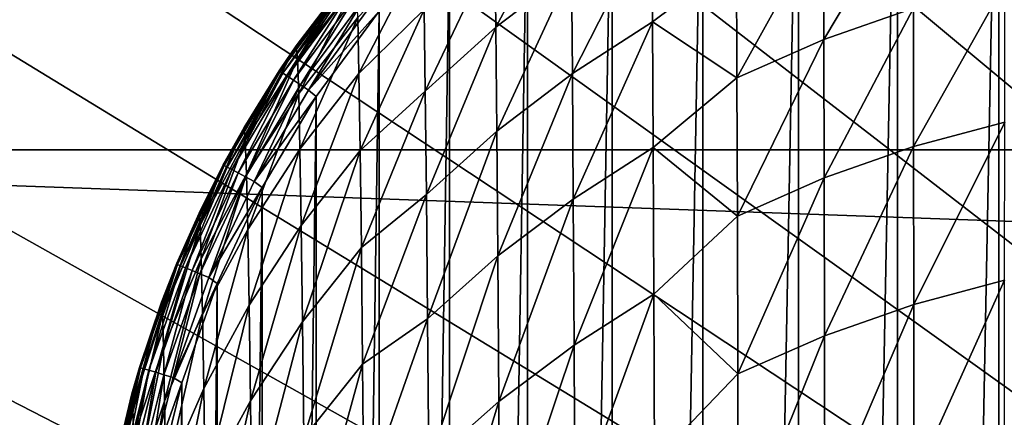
# Model space of a CAD drawing. Header units: metres. Extents: x -22 to 72, y -237 to 23.
# Tile 260 of 363: x -15.97 to -11.6, y 8.16 to 9.93. Entities that reach past the tile are written whole.
import ezdxf

# ---------------------------------------------------------------- set-up
doc = ezdxf.new("R2010")
doc.units = ezdxf.units.M
doc.layers.add('solid_509588_MEDIA_SW0001', color=7, linetype='CONTINUOUS')

msp = doc.modelspace()

# ---------------------------------------------------------------- linework, layer by layer
at = {"layer": 'solid_509588_MEDIA_SW0001'}
for points in [[(-11.438926, 17.289955, 132.530869), (-12.062758, 16.860647, 132.530869), (0, 0, 132.892746)], [(-12.062758, 16.860647, 132.530869), (-12.670495, 16.408842, 132.530869), (0, 0, 132.892746)], [(-12.670495, 16.408842, 132.530869), (-13.261327, 15.935143, 132.530869), (0, 0, 132.892746)], [(-13.261327, 15.935143, 132.530869), (-13.834463, 15.440181, 132.530869), (0, 0, 132.892746)], [(-13.834463, 15.440181, 132.530869), (-14.389139, 14.924617, 132.530869), (0, 0, 132.892746)], [(-14.389139, 14.924617, 132.530869), (-14.924617, 14.38914, 132.530869), (0, 0, 132.892746)], [(-14.924617, 14.38914, 132.530869), (-15.440181, 13.834463, 132.530869), (0, 0, 132.892746)], [(-15.440181, 13.834463, 132.530869), (-15.935143, 13.261327, 132.530869), (0, 0, 132.892746)], [(-15.935143, 13.261327, 132.530869), (-16.408842, 12.670496, 132.530869), (0, 0, 132.892746)], [(-16.408842, 12.670496, 132.530869), (-16.860647, 12.062758, 132.530869), (0, 0, 132.892746)], [(-16.860647, 12.062758, 132.530869), (-17.289955, 11.438926, 132.530869), (0, 0, 132.892746)], [(-11.621344, 11.63256, 132.943756), (-11.167549, 11.703291, 132.943756), (-11.621341, -11.63256, 132.943756)], [(-11.167549, 11.703291, 132.943756), (-11.167549, -11.703291, 132.943756), (-11.621341, -11.63256, 132.943756)], [(-12.071432, 11.517201, 132.943756), (-11.621344, 11.63256, 132.943756), (-12.071428, -11.517202, 132.943756)], [(-11.621344, 11.63256, 132.943756), (-11.621341, -11.63256, 132.943756), (-12.071428, -11.517202, 132.943756)], [(-12.511853, 11.357361, 132.943756), (-12.071432, 11.517201, 132.943756), (-12.511848, -11.357363, 132.943756)], [(-12.071432, 11.517201, 132.943756), (-12.071428, -11.517202, 132.943756), (-12.511848, -11.357363, 132.943756)], [(-17.289955, 11.438926, 132.530869), (-17.696192, 10.79983, 132.530869), (0, 0, 132.892746)], [(-12.936608, 11.154256, 132.943756), (-12.511853, 11.357361, 132.943756), (-12.936604, -11.154259, 132.943756)], [(-12.511853, 11.357361, 132.943756), (-12.511848, -11.357363, 132.943756), (-12.936604, -11.154259, 132.943756)], [(-13.339944, 10.910164, 132.943756), (-12.936608, 11.154256, 132.943756), (-13.339938, -10.910168, 132.943756)], [(-12.936608, 11.154256, 132.943756), (-12.936604, -11.154259, 132.943756), (-13.339938, -10.910168, 132.943756)], [(-13.71664, 10.628303, 132.943756), (-13.339944, 10.910164, 132.943756), (-13.716635, -10.628305, 132.943756)], [(-13.339944, 10.910164, 132.943756), (-13.339938, -10.910168, 132.943756), (-13.716635, -10.628305, 132.943756)], [(-20.466829, 9.346505), (-19.747696, 10.783265), (20.466829, 9.346505)], [(-19.747696, 10.783265), (19.747696, 10.783265), (20.466829, 9.346505)], [(-17.696192, 10.79983, 132.530869), (-18.078817, 10.146324, 132.530869), (0, 0, 132.892746)], [(-14.063032, 10.311823, 132.943756), (-13.71664, 10.628303, 132.943756), (-14.063028, -10.311828, 132.943756)], [(-13.71664, 10.628303, 132.943756), (-13.716635, -10.628305, 132.943756), (-14.063028, -10.311828, 132.943756)], [(-13.524616, 10.515895, 251.899384), (-13.861914, 10.257345, 251.897125), (-13.857265, 9.891833, 253.988663)], [(-13.520653, 10.148759, 253.990555), (-13.524616, 10.515895, 251.899384), (-13.857265, 9.891833, 253.988663)], [(-12.001184, 10.503609, 255.66774), (-12.399817, 10.365022, 255.68663), (-12.398428, 9.837395, 257.665436)], [(-12.000506, 9.976502, 257.647034), (-12.001184, 10.503609, 255.66774), (-12.398428, 9.837395, 257.665436)], [(-13.16385, 10.379659, 253.977753), (-13.520653, 10.148759, 253.990555), (-13.516782, 9.685439, 256.050964)], [(-13.16075, 9.915363, 256.039307), (-13.16385, 10.379659, 253.977753), (-13.516782, 9.685439, 256.050964)], [(-12.787658, 10.195018, 255.703659), (-13.16385, 10.379659, 253.977753), (-13.16075, 9.915363, 256.039307)], [(-12.399817, 10.365022, 255.68663), (-12.787658, 10.195018, 255.703659), (-12.785509, 9.667487, 257.681396)], [(-12.398428, 9.837395, 257.665436), (-12.399817, 10.365022, 255.68663), (-12.785509, 9.667487, 257.681396)], [(-14.376872, 9.963037, 132.943756), (-14.063032, 10.311823, 132.943756), (-14.376868, -9.963041, 132.943756)], [(-14.063032, 10.311823, 132.943756), (-14.063028, -10.311828, 132.943756), (-14.376868, -9.963041, 132.943756)], [(-13.861914, 10.257345, 251.897125), (-14.1764, 9.971151, 251.89592), (-14.171172, 9.607605, 253.986893)], [(-13.857265, 9.891833, 253.988663), (-13.861914, 10.257345, 251.897125), (-14.171172, 9.607605, 253.986893)], [(-14.181655, 10.236884, 249.773438), (-14.471681, 9.935066, 249.652649), (-14.46621, 9.685785, 251.714813)], [(-14.1764, 9.971151, 251.89592), (-14.181655, 10.236884, 249.773438), (-14.46621, 9.685785, 251.714813)], [(-12.785509, 9.667487, 257.681396), (-12.787658, 10.195018, 255.703659), (-13.16075, 9.915363, 256.039307)], [(-18.078817, 10.146324, 132.530869), (-18.437321, 9.47928, 132.530869), (0, 0, 132.892746)], [(-14.739368, 9.750988, 247.563873), (-14.482512, 10.149044, 245.443756), (-14.522972, 10.100318, 245.443756)], [(-14.47712, 10.090226, 247.561584), (-14.482512, 10.149044, 245.443756), (-14.739368, 9.750988, 247.563873)], [(-13.520653, 10.148759, 253.990555), (-13.857265, 9.891833, 253.988663), (-13.852682, 9.430475, 256.047821)], [(-13.516782, 9.685439, 256.050964), (-13.520653, 10.148759, 253.990555), (-13.852682, 9.430475, 256.047821)], [(-14.744732, 9.808598, 245.443756), (-14.530961, 10.090547, 133.143753), (-14.820135, 9.698376, 133.143753)], [(-14.816001, 9.695627, 133.099472), (-14.820135, 9.698376, 133.143753), (-14.530961, 10.090547, 133.143753)], [(-14.816001, 9.695627, 133.099472), (-14.530961, 10.090547, 133.143753), (-14.527114, 10.087409, 133.099472)], [(-14.816001, 9.695627, 133.099472), (-14.527114, 10.087409, 133.099472), (-14.803705, 9.687455, 133.057129)], [(-14.527114, 10.087409, 133.099472), (-14.515672, 10.078078, 133.057129), (-14.803705, 9.687455, 133.057129)], [(-14.803705, 9.687455, 133.057129), (-14.515672, 10.078078, 133.057129), (-14.783866, 9.674269, 133.019165)], [(-14.515672, 10.078078, 133.057129), (-14.497211, 10.063024, 133.019165), (-14.783866, 9.674269, 133.019165)], [(-14.744732, 9.808598, 245.443756), (-14.522972, 10.100318, 245.443756), (-14.530961, 10.090547, 133.143753)], [(-14.739368, 9.750988, 247.563873), (-14.522972, 10.100318, 245.443756), (-14.744732, 9.808598, 245.443756)], [(-14.47712, 10.090226, 247.561584), (-14.739368, 9.750988, 247.563873), (-14.733812, 9.597372, 249.655502)], [(-14.471681, 9.935066, 249.652649), (-14.47712, 10.090226, 247.561584), (-14.733812, 9.597372, 249.655502)], [(-11.595016, 10.084371, 257.626709), (-12.000506, 9.976502, 257.647034), (-11.999921, 9.361118, 259.597717)], [(-11.595057, 9.469779, 259.578461), (-11.595016, 10.084371, 257.626709), (-11.999921, 9.361118, 259.597717)], [(-14.783866, 9.674269, 133.019165), (-14.497211, 10.063024, 133.019165), (-14.757481, 9.656731, 132.987442)], [(-14.497211, 10.063024, 133.019165), (-14.472658, 10.043001, 132.987442), (-14.757481, 9.656731, 132.987442)], [(-14.757481, 9.656731, 132.987442), (-14.472658, 10.043001, 132.987442), (-14.725875, 9.635723, 132.963577)], [(-14.472658, 10.043001, 132.987442), (-14.443247, 10.019017, 132.963577), (-14.725875, 9.635723, 132.963577)], [(-14.725875, 9.635723, 132.963577), (-14.443247, 10.019017, 132.963577), (-14.690636, 9.612301, 132.948761)], [(-14.443247, 10.019017, 132.963577), (-14.410455, 9.992276, 132.948761), (-14.690636, 9.612301, 132.948761)], [(-14.690636, 9.612301, 132.948761), (-14.410455, 9.992276, 132.948761), (-14.376872, 9.963037, 132.943756)], [(-14.690636, 9.612301, 132.948761), (-14.376872, 9.963037, 132.943756), (-14.655866, 9.584211, 132.943756)], [(-14.655866, 9.584211, 132.943756), (-14.376872, 9.963037, 132.943756), (-14.655862, -9.584217, 132.943756)], [(-14.376872, 9.963037, 132.943756), (-14.376868, -9.963041, 132.943756), (-14.655862, -9.584217, 132.943756)], [(-14.1764, 9.971151, 251.89592), (-14.46621, 9.685785, 251.714813), (-14.460712, 9.344543, 253.745865)], [(-14.171172, 9.607605, 253.986893), (-14.1764, 9.971151, 251.89592), (-14.460712, 9.344543, 253.745865)], [(-12.000506, 9.976502, 257.647034), (-12.398428, 9.837395, 257.665436), (-12.397136, 9.221853, 259.61441)], [(-11.999921, 9.361118, 259.597717), (-12.000506, 9.976502, 257.647034), (-12.397136, 9.221853, 259.61441)], [(-14.471681, 9.935066, 249.652649), (-14.733812, 9.597372, 249.655502), (-14.728153, 9.350019, 251.716568)], [(-14.46621, 9.685785, 251.714813), (-14.471681, 9.935066, 249.652649), (-14.728153, 9.350019, 251.716568)], [(-13.16075, 9.915363, 256.039307), (-13.516782, 9.685439, 256.050964), (-13.512998, 9.128217, 258.077881)], [(-13.157753, 9.35677, 258.068848), (-13.16075, 9.915363, 256.039307), (-13.512998, 9.128217, 258.077881)], [(-12.785509, 9.667487, 257.681396), (-13.16075, 9.915363, 256.039307), (-13.157753, 9.35677, 258.068848)], [(-13.857265, 9.891833, 253.988663), (-14.171172, 9.607605, 253.986893), (-14.16597, 9.148576, 256.043854)], [(-13.852682, 9.430475, 256.047821), (-13.857265, 9.891833, 253.988663), (-14.16597, 9.148576, 256.043854)], [(-14.971704, 9.390522, 247.564865), (-14.744732, 9.808598, 245.443756), (-14.814475, 9.706873, 245.443756)], [(-14.739368, 9.750988, 247.563873), (-14.744732, 9.808598, 245.443756), (-14.971704, 9.390522, 247.564865)], [(-14.814475, 9.706873, 245.443756), (-14.744732, 9.808598, 245.443756), (-14.820135, 9.698376, 133.143753)], [(-12.398428, 9.837395, 257.665436), (-12.785509, 9.667487, 257.681396), (-12.783457, 9.052413, 259.628082)], [(-12.397136, 9.221853, 259.61441), (-12.398428, 9.837395, 257.665436), (-12.783457, 9.052413, 259.628082)], [(-14.739368, 9.750988, 247.563873), (-14.971704, 9.390522, 247.564865), (-14.966249, 9.238742, 249.655838)], [(-14.733812, 9.597372, 249.655502), (-14.739368, 9.750988, 247.563873), (-14.966249, 9.238742, 249.655838)], [(-14.976852, 9.446718, 245.443756), (-14.820135, 9.698376, 133.143753), (-15.069764, 9.27992, 133.143753)], [(-15.065382, 9.277587, 133.099472), (-15.069764, 9.27992, 133.143753), (-14.820135, 9.698376, 133.143753)], [(-15.065382, 9.277587, 133.099472), (-14.820135, 9.698376, 133.143753), (-14.816001, 9.695627, 133.099472)], [(-15.065382, 9.277587, 133.099472), (-14.816001, 9.695627, 133.099472), (-15.052349, 9.27065, 133.057129)], [(-14.816001, 9.695627, 133.099472), (-14.803705, 9.687455, 133.057129), (-15.052349, 9.27065, 133.057129)], [(-15.052349, 9.27065, 133.057129), (-14.803705, 9.687455, 133.057129), (-15.031321, 9.259458, 133.019165)], [(-14.803705, 9.687455, 133.057129), (-14.783866, 9.674269, 133.019165), (-15.031321, 9.259458, 133.019165)], [(-14.976852, 9.446718, 245.443756), (-14.814475, 9.706873, 245.443756), (-14.820135, 9.698376, 133.143753)], [(-14.971704, 9.390522, 247.564865), (-14.814475, 9.706873, 245.443756), (-14.976852, 9.446718, 245.443756)], [(-14.46621, 9.685785, 251.714813), (-14.728153, 9.350019, 251.716568), (-14.722398, 9.011095, 253.74498)], [(-14.460712, 9.344543, 253.745865), (-14.46621, 9.685785, 251.714813), (-14.722398, 9.011095, 253.74498)], [(-13.516782, 9.685439, 256.050964), (-13.852682, 9.430475, 256.047821), (-13.848158, 8.875568, 258.071991)], [(-13.512998, 9.128217, 258.077881), (-13.516782, 9.685439, 256.050964), (-13.848158, 8.875568, 258.071991)], [(-15.031321, 9.259458, 133.019165), (-14.783866, 9.674269, 133.019165), (-15.003354, 9.244571, 132.987442)], [(-14.783866, 9.674269, 133.019165), (-14.757481, 9.656731, 132.987442), (-15.003354, 9.244571, 132.987442)], [(-15.003354, 9.244571, 132.987442), (-14.757481, 9.656731, 132.987442), (-14.969853, 9.22674, 132.963577)], [(-14.757481, 9.656731, 132.987442), (-14.725875, 9.635723, 132.963577), (-14.969853, 9.22674, 132.963577)], [(-14.969853, 9.22674, 132.963577), (-14.725875, 9.635723, 132.963577), (-14.932502, 9.206859, 132.948761)], [(-14.725875, 9.635723, 132.963577), (-14.690636, 9.612301, 132.948761), (-14.932502, 9.206859, 132.948761)], [(-12.783457, 9.052413, 259.628082), (-12.785509, 9.667487, 257.681396), (-13.157753, 9.35677, 258.068848)], [(-14.733812, 9.597372, 249.655502), (-14.966249, 9.238742, 249.655838), (-14.960601, 8.993622, 251.714676)], [(-14.728153, 9.350019, 251.716568), (-14.733812, 9.597372, 249.655502), (-14.960601, 8.993622, 251.714676)], [(-14.932502, 9.206859, 132.948761), (-14.690636, 9.612301, 132.948761), (-14.655866, 9.584211, 132.943756)], [(-14.171172, 9.607605, 253.986893), (-14.460712, 9.344543, 253.745865), (-14.455189, 8.913481, 255.743668)], [(-14.16597, 9.148576, 256.043854), (-14.171172, 9.607605, 253.986893), (-14.455189, 8.913481, 255.743668)], [(-14.932502, 9.206859, 132.948761), (-14.655866, 9.584211, 132.943756), (-14.896888, 9.179035, 132.943756)], [(-14.896888, 9.179035, 132.943756), (-14.655866, 9.584211, 132.943756), (-14.896885, -9.17904, 132.943756)], [(-14.655866, 9.584211, 132.943756), (-14.655862, -9.584217, 132.943756), (-14.896885, -9.17904, 132.943756)], [(-18.437321, 9.47928, 132.530869), (-18.771223, 8.799588, 132.530869), (0, 0, 132.892746)], [(-11.595057, 9.469779, 259.578461), (-11.999921, 9.361118, 259.597717), (-11.999418, 8.659453, 261.516846)], [(-11.595172, 8.76853, 261.499664), (-11.595057, 9.469779, 259.578461), (-11.999418, 8.659453, 261.516846)], [(-15.172236, 9.0116, 247.564423), (-14.976852, 9.446718, 245.443756), (-15.06612, 9.286754, 245.443756)], [(-14.971704, 9.390522, 247.564865), (-14.976852, 9.446718, 245.443756), (-15.172236, 9.0116, 247.564423)], [(-15.06612, 9.286754, 245.443756), (-14.976852, 9.446718, 245.443756), (-15.069764, 9.27992, 133.143753)], [(-13.852682, 9.430475, 256.047821), (-14.16597, 9.148576, 256.043854), (-14.16079, 8.596378, 258.064331)], [(-13.848158, 8.875568, 258.071991), (-13.852682, 9.430475, 256.047821), (-14.16079, 8.596378, 258.064331)], [(-14.971704, 9.390522, 247.564865), (-15.172236, 9.0116, 247.564423), (-15.167114, 8.861885, 249.653397)], [(-14.966249, 9.238742, 249.655838), (-14.971704, 9.390522, 247.564865), (-15.167114, 8.861885, 249.653397)], [(-21.08136, 7.862974), (-20.466829, 9.346505), (21.08136, 7.862974)], [(-20.466829, 9.346505), (20.466829, 9.346505), (21.08136, 7.862974)], [(-14.728153, 9.350019, 251.716568), (-14.960601, 8.993622, 251.714676), (-14.954775, 8.657332, 253.739395)], [(-14.722398, 9.011095, 253.74498), (-14.728153, 9.350019, 251.716568), (-14.954775, 8.657332, 253.739395)], [(-14.460712, 9.344543, 253.745865), (-14.722398, 9.011095, 253.74498), (-14.716553, 8.582749, 255.738693)], [(-14.455189, 8.913481, 255.743668), (-14.460712, 9.344543, 253.745865), (-14.716553, 8.582749, 255.738693)], [(-13.157753, 9.35677, 258.068848), (-13.512998, 9.128217, 258.077881), (-13.509291, 8.479356, 260.068604)], [(-13.154849, 8.706126, 260.063599), (-13.157753, 9.35677, 258.068848), (-13.509291, 8.479356, 260.068604)], [(-12.783457, 9.052413, 259.628082), (-13.157753, 9.35677, 258.068848), (-13.154849, 8.706126, 260.063599)], [(-11.999921, 9.361118, 259.597717), (-12.397136, 9.221853, 259.61441), (-12.395932, 8.520411, 261.530792)], [(-11.999418, 8.659453, 261.516846), (-11.999921, 9.361118, 259.597717), (-12.395932, 8.520411, 261.530792)], [(-15.177019, 9.066252, 245.443756), (-15.06612, 9.286754, 245.443756), (-15.069764, 9.27992, 133.143753)], [(-15.172236, 9.0116, 247.564423), (-15.06612, 9.286754, 245.443756), (-15.177019, 9.066252, 245.443756)], [(-15.177019, 9.066252, 245.443756), (-15.069764, 9.27992, 133.143753), (-15.277477, 8.839152, 133.143753)], [(-15.272888, 8.837257, 133.099472), (-15.277477, 8.839152, 133.143753), (-15.069764, 9.27992, 133.143753)], [(-15.272888, 8.837257, 133.099472), (-15.069764, 9.27992, 133.143753), (-15.065382, 9.277587, 133.099472)], [(-15.272888, 8.837257, 133.099472), (-15.065382, 9.277587, 133.099472), (-15.259242, 8.831622, 133.057129)], [(-15.065382, 9.277587, 133.099472), (-15.052349, 9.27065, 133.057129), (-15.259242, 8.831622, 133.057129)], [(-15.259242, 8.831622, 133.057129), (-15.052349, 9.27065, 133.057129), (-15.237225, 8.82253, 133.019165)], [(-15.052349, 9.27065, 133.057129), (-15.031321, 9.259458, 133.019165), (-15.237225, 8.82253, 133.019165)], [(-15.237225, 8.82253, 133.019165), (-15.031321, 9.259458, 133.019165), (-15.207941, 8.810436, 132.987442)], [(-15.031321, 9.259458, 133.019165), (-15.003354, 9.244571, 132.987442), (-15.207941, 8.810436, 132.987442)], [(-15.207941, 8.810436, 132.987442), (-15.003354, 9.244571, 132.987442), (-15.172864, 8.79595, 132.963577)], [(-15.003354, 9.244571, 132.987442), (-14.969853, 9.22674, 132.963577), (-15.172864, 8.79595, 132.963577)], [(-14.966249, 9.238742, 249.655838), (-15.167114, 8.861885, 249.653397), (-15.161696, 8.619241, 251.708771)], [(-14.960601, 8.993622, 251.714676), (-14.966249, 9.238742, 249.655838), (-15.161696, 8.619241, 251.708771)], [(-15.172864, 8.79595, 132.963577), (-14.969853, 9.22674, 132.963577), (-15.133755, 8.779799, 132.948761)], [(-14.969853, 9.22674, 132.963577), (-14.932502, 9.206859, 132.948761), (-15.133755, 8.779799, 132.948761)], [(-15.133755, 8.779799, 132.948761), (-14.932502, 9.206859, 132.948761), (-14.896888, 9.179035, 132.943756)], [(-12.397136, 9.221853, 259.61441), (-12.783457, 9.052413, 259.628082), (-12.781491, 8.351823, 261.541016)], [(-12.395932, 8.520411, 261.530792), (-12.397136, 9.221853, 259.61441), (-12.781491, 8.351823, 261.541016)], [(-15.133755, 8.779799, 132.948761), (-14.896888, 9.179035, 132.943756), (-15.096762, 8.75275, 132.943756)], [(-15.096762, 8.75275, 132.943756), (-14.896888, 9.179035, 132.943756), (-15.09676, -8.752755, 132.943756)], [(-14.896888, 9.179035, 132.943756), (-14.896885, -9.17904, 132.943756), (-15.09676, -8.752755, 132.943756)], [(-14.16597, 9.148576, 256.043854), (-14.455189, 8.913481, 255.743668), (-14.44964, 8.394728, 257.706055)], [(-14.16079, 8.596378, 258.064331), (-14.16597, 9.148576, 256.043854), (-14.44964, 8.394728, 257.706055)], [(-13.512998, 9.128217, 258.077881), (-13.848158, 8.875568, 258.071991), (-13.843689, 8.229396, 260.058563)], [(-13.509291, 8.479356, 260.068604), (-13.512998, 9.128217, 258.077881), (-13.843689, 8.229396, 260.058563)], [(-15.33941, 8.617436, 247.562424), (-15.177019, 9.066252, 245.443756), (-15.27546, 8.844028, 245.443756)], [(-15.172236, 9.0116, 247.564423), (-15.177019, 9.066252, 245.443756), (-15.33941, 8.617436, 247.562424)], [(-15.27546, 8.844028, 245.443756), (-15.177019, 9.066252, 245.443756), (-15.277477, 8.839152, 133.143753)], [(-12.781491, 8.351823, 261.541016), (-12.783457, 9.052413, 259.628082), (-13.154849, 8.706126, 260.063599)], [(-15.172236, 9.0116, 247.564423), (-15.33941, 8.617436, 247.562424), (-15.334864, 8.469938, 249.647949)], [(-15.167114, 8.861885, 249.653397), (-15.172236, 9.0116, 247.564423), (-15.334864, 8.469938, 249.647949)], [(-14.960601, 8.993622, 251.714676), (-15.161696, 8.619241, 251.708771), (-15.156002, 8.285841, 253.728668)], [(-14.954775, 8.657332, 253.739395), (-14.960601, 8.993622, 251.714676), (-15.156002, 8.285841, 253.728668)], [(-14.722398, 9.011095, 253.74498), (-14.954775, 8.657332, 253.739395), (-14.948782, 8.232033, 255.728027)], [(-14.716553, 8.582749, 255.738693), (-14.722398, 9.011095, 253.74498), (-14.948782, 8.232033, 255.728027)], [(-14.455189, 8.913481, 255.743668), (-14.716553, 8.582749, 255.738693), (-14.710626, 8.067121, 257.695618)], [(-14.44964, 8.394728, 257.706055), (-14.455189, 8.913481, 255.743668), (-14.710626, 8.067121, 257.695618)], [(-15.343607, 8.670417, 245.443756), (-15.27546, 8.844028, 245.443756), (-15.277477, 8.839152, 133.143753)], [(-15.33941, 8.617436, 247.562424), (-15.27546, 8.844028, 245.443756), (-15.343607, 8.670417, 245.443756)], [(-15.167114, 8.861885, 249.653397), (-15.334864, 8.469938, 249.647949), (-15.329899, 8.229936, 251.698547)], [(-15.161696, 8.619241, 251.708771), (-15.167114, 8.861885, 249.653397), (-15.329899, 8.229936, 251.698547)], [(-13.848158, 8.875568, 258.071991), (-14.16079, 8.596378, 258.064331), (-14.155632, 7.953307, 260.045837)], [(-13.843689, 8.229396, 260.058563), (-13.848158, 8.875568, 258.071991), (-14.155632, 7.953307, 260.045837)], [(-18.771223, 8.799588, 132.530869), (-19.080078, 8.108154, 132.530869), (0, 0, 132.892746)], [(-15.343607, 8.670417, 245.443756), (-15.277477, 8.839152, 133.143753), (-15.4413, 8.380261, 133.143753)], [(-15.436549, 8.378821, 133.099472), (-15.4413, 8.380261, 133.143753), (-15.277477, 8.839152, 133.143753)], [(-15.436549, 8.378821, 133.099472), (-15.277477, 8.839152, 133.143753), (-15.272888, 8.837257, 133.099472)], [(-15.436549, 8.378821, 133.099472), (-15.272888, 8.837257, 133.099472), (-15.42242, 8.374541, 133.057129)], [(-15.272888, 8.837257, 133.099472), (-15.259242, 8.831622, 133.057129), (-15.42242, 8.374541, 133.057129)], [(-15.42242, 8.374541, 133.057129), (-15.259242, 8.831622, 133.057129), (-15.399622, 8.367635, 133.019165)], [(-15.259242, 8.831622, 133.057129), (-15.237225, 8.82253, 133.019165), (-15.399622, 8.367635, 133.019165)], [(-15.399622, 8.367635, 133.019165), (-15.237225, 8.82253, 133.019165), (-15.3693, 8.358449, 132.987442)], [(-15.237225, 8.82253, 133.019165), (-15.207941, 8.810436, 132.987442), (-15.3693, 8.358449, 132.987442)], [(-15.3693, 8.358449, 132.987442), (-15.207941, 8.810436, 132.987442), (-15.332979, 8.347446, 132.963577)], [(-15.207941, 8.810436, 132.987442), (-15.172864, 8.79595, 132.963577), (-15.332979, 8.347446, 132.963577)], [(-15.332979, 8.347446, 132.963577), (-15.172864, 8.79595, 132.963577), (-15.292484, 8.335178, 132.948761)], [(-15.172864, 8.79595, 132.963577), (-15.133755, 8.779799, 132.948761), (-15.292484, 8.335178, 132.948761)], [(-15.292484, 8.335178, 132.948761), (-15.133755, 8.779799, 132.948761), (-15.096762, 8.75275, 132.943756)], [(-11.595172, 8.76853, 261.499664), (-11.999418, 8.659453, 261.516846), (-11.998991, 7.873491, 263.40152)], [(-11.595354, 7.982595, 263.387299), (-11.595172, 8.76853, 261.499664), (-11.998991, 7.873491, 263.40152)], [(-15.292484, 8.335178, 132.948761), (-15.096762, 8.75275, 132.943756), (-15.253253, 8.31113, 132.943756)], [(-15.253253, 8.31113, 132.943756), (-15.096762, 8.75275, 132.943756), (-15.253252, -8.311133, 132.943756)], [(-15.096762, 8.75275, 132.943756), (-15.09676, -8.752755, 132.943756), (-15.253252, -8.311133, 132.943756)], [(-15.472066, 8.211613, 247.558746), (-15.343607, 8.670417, 245.443756), (-15.440409, 8.383203, 245.443756)], [(-15.33941, 8.617436, 247.562424), (-15.343607, 8.670417, 245.443756), (-15.472066, 8.211613, 247.558746)], [(-15.440409, 8.383203, 245.443756), (-15.343607, 8.670417, 245.443756), (-15.4413, 8.380261, 133.143753)], [(-13.154849, 8.706126, 260.063599), (-13.509291, 8.479356, 260.068604), (-13.505655, 7.741103, 262.020416)], [(-13.152029, 7.965663, 262.02066), (-13.154849, 8.706126, 260.063599), (-13.505655, 7.741103, 262.020416)], [(-12.781491, 8.351823, 261.541016), (-13.154849, 8.706126, 260.063599), (-13.152029, 7.965663, 262.02066)], [(-14.954775, 8.657332, 253.739395), (-15.156002, 8.285841, 253.728668), (-15.15005, 7.863851, 255.711166)], [(-14.948782, 8.232033, 255.728027), (-14.954775, 8.657332, 253.739395), (-15.15005, 7.863851, 255.711166)], [(-11.999418, 8.659453, 261.516846), (-12.395932, 8.520411, 261.530792), (-12.394808, 7.735067, 263.411743)], [(-11.998991, 7.873491, 263.40152), (-11.999418, 8.659453, 261.516846), (-12.394808, 7.735067, 263.411743)], [(-15.33941, 8.617436, 247.562424), (-15.472066, 8.211613, 247.558746), (-15.468332, 8.066401, 249.639328)], [(-15.334864, 8.469938, 249.647949), (-15.33941, 8.617436, 247.562424), (-15.468332, 8.066401, 249.639328)], [(-15.161696, 8.619241, 251.708771), (-15.329899, 8.229936, 251.698547), (-15.324544, 7.899604, 253.712402)], [(-15.156002, 8.285841, 253.728668), (-15.161696, 8.619241, 251.708771), (-15.324544, 7.899604, 253.712402)], [(-14.716553, 8.582749, 255.738693), (-14.948782, 8.232033, 255.728027), (-14.942637, 7.719866, 257.678589)], [(-14.710626, 8.067121, 257.695618), (-14.716553, 8.582749, 255.738693), (-14.942637, 7.719866, 257.678589)], [(-14.16079, 8.596378, 258.064331), (-14.44964, 8.394728, 257.706055), (-14.444069, 7.790398, 259.630829)], [(-14.155632, 7.953307, 260.045837), (-14.16079, 8.596378, 258.064331), (-14.444069, 7.790398, 259.630829)], [(-12.395932, 8.520411, 261.530792), (-12.781491, 8.351823, 261.541016), (-12.779606, 7.567735, 263.41748)], [(-12.394808, 7.735067, 263.411743), (-12.395932, 8.520411, 261.530792), (-12.779606, 7.567735, 263.41748)], [(-15.334864, 8.469938, 249.647949), (-15.468332, 8.066401, 249.639328), (-15.464042, 7.829118, 251.683762)], [(-15.329899, 8.229936, 251.698547), (-15.334864, 8.469938, 249.647949), (-15.464042, 7.829118, 251.683762)], [(-13.509291, 8.479356, 260.068604), (-13.843689, 8.229396, 260.058563), (-13.839269, 7.494218, 262.004944)], [(-13.505655, 7.741103, 262.020416), (-13.509291, 8.479356, 260.068604), (-13.839269, 7.494218, 262.004944)], [(-15.475331, 8.262765, 245.443756), (-15.4413, 8.380261, 133.143753), (-15.55968, 7.907602, 133.143753)], [(-15.554811, 7.906632, 133.099472), (-15.55968, 7.907602, 133.143753), (-15.4413, 8.380261, 133.143753)], [(-15.554811, 7.906632, 133.099472), (-15.4413, 8.380261, 133.143753), (-15.436549, 8.378821, 133.099472)], [(-15.554811, 7.906632, 133.099472), (-15.436549, 8.378821, 133.099472), (-15.540332, 7.903748, 133.057129)], [(-15.436549, 8.378821, 133.099472), (-15.42242, 8.374541, 133.057129), (-15.540332, 7.903748, 133.057129)], [(-15.540332, 7.903748, 133.057129), (-15.42242, 8.374541, 133.057129), (-15.51697, 7.899093, 133.019165)], [(-15.42242, 8.374541, 133.057129), (-15.399622, 8.367635, 133.019165), (-15.51697, 7.899093, 133.019165)], [(-15.51697, 7.899093, 133.019165), (-15.399622, 8.367635, 133.019165), (-15.485899, 7.892902, 132.987442)], [(-15.399622, 8.367635, 133.019165), (-15.3693, 8.358449, 132.987442), (-15.485899, 7.892902, 132.987442)], [(-15.475331, 8.262765, 245.443756), (-15.440409, 8.383203, 245.443756), (-15.4413, 8.380261, 133.143753)], [(-15.472066, 8.211613, 247.558746), (-15.440409, 8.383203, 245.443756), (-15.475331, 8.262765, 245.443756)], [(-14.44964, 8.394728, 257.706055), (-14.710626, 8.067121, 257.695618), (-14.704623, 7.466334, 259.613678)], [(-14.444069, 7.790398, 259.630829), (-14.44964, 8.394728, 257.706055), (-14.704623, 7.466334, 259.613678)], [(-15.485899, 7.892902, 132.987442), (-15.3693, 8.358449, 132.987442), (-15.448679, 7.885487, 132.963577)], [(-15.3693, 8.358449, 132.987442), (-15.332979, 8.347446, 132.963577), (-15.448679, 7.885487, 132.963577)], [(-15.448679, 7.885487, 132.963577), (-15.332979, 8.347446, 132.963577), (-15.407182, 7.877219, 132.948761)], [(-15.332979, 8.347446, 132.963577), (-15.292484, 8.335178, 132.948761), (-15.407182, 7.877219, 132.948761)], [(-15.407182, 7.877219, 132.948761), (-15.292484, 8.335178, 132.948761), (-15.253253, 8.31113, 132.943756)], [(-12.779606, 7.567735, 263.41748), (-12.781491, 8.351823, 261.541016), (-13.152029, 7.965663, 262.02066)], [(-15.407182, 7.877219, 132.948761), (-15.253253, 8.31113, 132.943756), (-15.365191, 7.860179, 132.943756)], [(-15.365191, 7.860179, 132.943756), (-15.253253, 8.31113, 132.943756), (-15.36519, -7.860181, 132.943756)], [(-15.253253, 8.31113, 132.943756), (-15.253252, -8.311133, 132.943756), (-15.36519, -7.860181, 132.943756)], [(-15.156002, 8.285841, 253.728668), (-15.324544, 7.899604, 253.712402), (-15.318828, 7.481112, 255.687668)], [(-15.15005, 7.863851, 255.711166), (-15.156002, 8.285841, 253.728668), (-15.318828, 7.481112, 255.687668)], [(-15.569423, 7.79756, 247.553314), (-15.475331, 8.262765, 245.443756), (-15.559402, 7.909001, 245.443756)], [(-15.472066, 8.211613, 247.558746), (-15.475331, 8.262765, 245.443756), (-15.569423, 7.79756, 247.553314)], [(-15.559402, 7.909001, 245.443756), (-15.475331, 8.262765, 245.443756), (-15.55968, 7.907602, 133.143753)], [(-14.948782, 8.232033, 255.728027), (-15.15005, 7.863851, 255.711166), (-15.143862, 7.355422, 257.654388)], [(-14.942637, 7.719866, 257.678589), (-14.948782, 8.232033, 255.728027), (-15.143862, 7.355422, 257.654388)], [(-15.472066, 8.211613, 247.558746), (-15.569423, 7.79756, 247.553314), (-15.56673, 7.654617, 249.62735)], [(-15.468332, 8.066401, 249.639328), (-15.472066, 8.211613, 247.558746), (-15.56673, 7.654617, 249.62735)], [(-15.329899, 8.229936, 251.698547), (-15.464042, 7.829118, 251.683762), (-15.459231, 7.501944, 253.690308)], [(-15.324544, 7.899604, 253.712402), (-15.329899, 8.229936, 251.698547), (-15.459231, 7.501944, 253.690308)], [(-13.843689, 8.229396, 260.058563), (-14.155632, 7.953307, 260.045837), (-14.150492, 7.221642, 261.98587)], [(-13.839269, 7.494218, 262.004944), (-13.843689, 8.229396, 260.058563), (-14.150492, 7.221642, 261.98587)]]:
    msp.add_3dface(points, dxfattribs=at)

doc.saveas('drawing.dxf')
